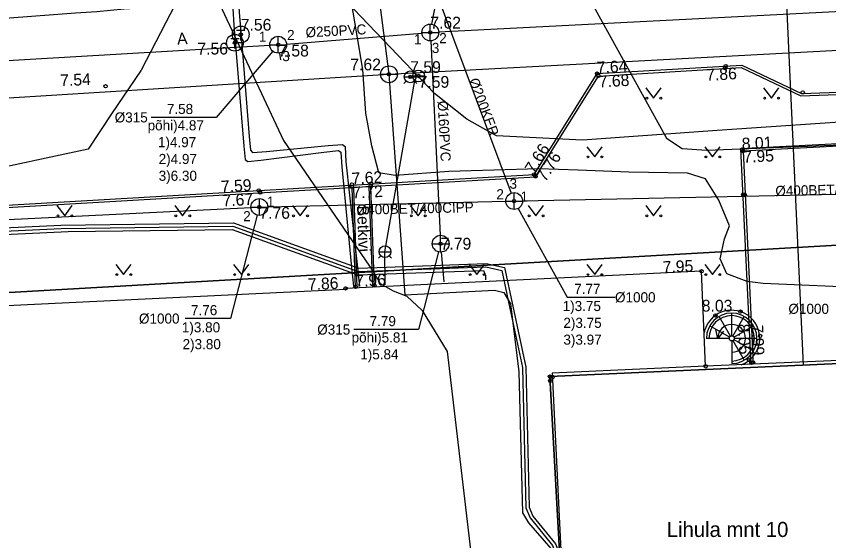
# Model space of a CAD drawing. Extents: x 473307 to 473719, y 6532843 to 6533381.
# Drawn here: x 473533.89 to 473582.18, y 6533254.14 to 6533285.34 of the extents above; entities that cross this region are included whole.
import ezdxf

# ---------------------------------------------------------------- set-up
doc = ezdxf.new("R2010")
doc.units = 0
for name, color, linetype in [('AED', 7, 'Continuous'), ('Default', 7, 'Continuous'), ('HALJASTUS', 7, 'Continuous'), ('HOONE', 7, 'Continuous'), ('HOONEDET', 7, 'Continuous'), ('KKAEV', 7, 'Continuous'), ('KKAEV_NR', 7, 'Continuous'), ('KORGUS', 7, 'Continuous'), ('KPKAABEL', 7, 'Continuous'), ('KTRASS', 7, 'Continuous'), ('KTRASS_TEKST', 7, 'Continuous'), ('MPKAABEL', 7, 'Continuous'), ('PIIR', 7, 'Continuous'), ('SITRASS', 7, 'Continuous'), ('SKKAEV', 7, 'Continuous'), ('SKKAEV_NR', 7, 'Continuous'), ('SKTRASS', 7, 'Continuous'), ('SKTRASS_TEKST', 7, 'Continuous'), ('TEE', 7, 'Continuous'), ('TKAEV', 7, 'Continuous'), ('TTRASS', 7, 'Continuous'), ('VKAEV', 7, 'Continuous'), ('VTRASS', 7, 'Continuous')]:
    doc.layers.add(name, color=color, linetype=linetype)

# ---------------------------------------------------------------- blocks, each defined once
blk = doc.blocks.new('KAKAEV')
at = {"layer": 'Default'}
for p, q in [((0, -1), (0, 1)), ((-1, 0), (1, 0))]:
    blk.add_line(p, q, dxfattribs=at)
blk.add_circle((0, 0), 1, dxfattribs=at)
blk = doc.blocks.new('VEKAEV')
at = {"layer": 'Default'}
blk.add_line((-1, 0), (1, 0), dxfattribs=at)
blk.add_circle((0, 0), 1, dxfattribs=at)
blk = doc.blocks.new('SOKAEV')
at = {"layer": 'Default'}
for p, q in [((-0.5, 0.5), (0.5, 0.5)), ((0, -0.7), (0, 0.5))]:
    blk.add_line(p, q, dxfattribs=at)
blk.add_circle((0, 0), 1, dxfattribs=at)
blk = doc.blocks.new('VESIIB')
at = {"layer": 'Default'}
for p, q in [((-0.7, 0), (0.7, 0)), ((-0.495, -0.495), (-0.774, -0.774)), ((0.495, -0.495), (0.774, -0.774))]:
    blk.add_line(p, q, dxfattribs=at)
blk.add_circle((0, 0), 0.7, dxfattribs=at)
blk = doc.blocks.new('MURU')
at = {"layer": 'Default'}
for p, q in [((-0.927, 1.213), (0, 0)), ((0, 0), (0.891, 1.213))]:
    blk.add_line(p, q, dxfattribs=at)
for centre in [(-0.802, 0), (0.856, 0)]:
    blk.add_circle(centre, 0.11, dxfattribs=at)

msp = doc.modelspace()

# ---------------------------------------------------------------- linework, layer by layer
at = {"layer": 'AED'}
for centre, radius, start, end in [((473576.415, 6533266.131), 1.716, 72.5009, 124.5554), ((473576.403, 6533266.173), 1.68, 6.2022, 71.7042), ((473576.457, 6533266.157), 1.72, 126.2079, 167.5304), ((473576.409, 6533266.178), 1.673, 290.0372, 6.0639)]:
    msp.add_arc(centre, radius, start, end, dxfattribs=at)
at = {"layer": 'HOONE'}
for points in [[(473586.451, 6533222.028), (473586.163, 6533228.83), (473590.126, 6533228.998), (473589.07, 6533252.381), (473588.538, 6533252.355), (473587.928, 6533265.086), (473574.864, 6533264.513), (473574.621, 6533270.17), (473553.465, 6533269.148), (473553.468, 6533269.088), (473497.143, 6533266.366), (473498.091, 6533246.719), (473499.996, 6533208.142), (473556.654, 6533210.892), (473555.213, 6533238.366), (473566.97, 6533238.94), (473567.826, 6533221.491), (473567.7, 6533221.486), (473567.712, 6533221.234), (473586.451, 6533222.028)], [(473574.864, 6533264.513), (473565.735, 6533264.112), (473566.97, 6533238.94)]]:
    msp.add_lwpolyline(points, dxfattribs=at)
at = {"layer": 'HOONEDET'}
for points in [[(473576.412, 6533266.327), (473576.412, 6533267.677)], [(473576.337, 6533266.306), (473575.662, 6533267.476)], [(473576.487, 6533266.306), (473577.162, 6533267.476)], [(473576.282, 6533266.252), (473575.113, 6533266.927)], [(473575.916, 6533266.598), (473575.587, 6533266.177), (473575.476, 6533266.7)], [(473576.542, 6533266.252), (473577.711, 6533266.927)], [(473576.262, 6533266.177), (473574.912, 6533266.177)], [(473577.912, 6533266.177), (473576.562, 6533266.177)], [(473576.412, 6533266.027), (473576.412, 6533264.677)], [(473576.487, 6533266.047), (473577.162, 6533264.878)], [(473576.542, 6533266.102), (473577.711, 6533265.427)]]:
    msp.add_lwpolyline(points, dxfattribs=at)
msp.add_circle((473576.412, 6533266.177), 0.15, dxfattribs=at)
for radius in [1.5, 1.35, 0.825]:
    msp.add_arc((473576.412, 6533266.177), radius, 270, 180, dxfattribs=at)
at = {"layer": 'KKAEV_NR'}
for points in [[(473563.719, 6533273.906), (473566.625, 6533268.62), (473569.477, 6533268.62)], [(473548.212, 6533273.506), (473546.624, 6533267.354), (473543.926, 6533267.354)]]:
    msp.add_lwpolyline(points, dxfattribs=at)
at = {"layer": 'KORGUS'}
for centre in [(473547.232, 6533284.249), (473558.498, 6533284.374), (473546.885, 6533283.76), (473549.459, 6533283.642), (473576.005, 6533282.256), (473576.053, 6533282.371), (473556.042, 6533281.885), (473557.303, 6533281.731), (473557.803, 6533281.783), (473568.408, 6533281.926), (473568.489, 6533281.793), (473539.195, 6533281.173), (473580.632, 6533280.808), (473577.026, 6533277.402), (473577.083, 6533277.316), (473564.662, 6533275.929), (473564.75, 6533275.811), (473553.839, 6533275.328), (473554.955, 6533275.249), (473554.986, 6533275.38), (473548.301, 6533274.98), (473548.388, 6533274.846), (473553.838, 6533275.186), (473563.478, 6533274.344), (473577.098, 6533274.742), (473577.2, 6533274.703), (473548.337, 6533273.99), (473559.112, 6533271.807), (473574.621, 6533270.17), (473553.465, 6533269.148), (473554.054, 6533269.24), (473555.178, 6533269.324), (473575.441, 6533267.545), (473576.931, 6533267.768), (473578.097, 6533266.325), (473577.444, 6533264.874), (473577.582, 6533264.729), (473577.684, 6533264.743), (473574.864, 6533264.513), (473565.606, 6533263.898), (473565.765, 6533263.878), (473565.625, 6533263.645)]:
    msp.add_circle(centre, 0.1, dxfattribs=at)
at = {"layer": 'KPKAABEL'}
for points in [[(473615.664, 6533298.845), (473618.359, 6533285.308), (473618.229, 6533283.689), (473616.939, 6533282.082), (473615.155, 6533281.15), (473604.958, 6533279.899), (473594.081, 6533279.705), (473584.872, 6533279.168), (473575.551, 6533278.541), (473567.551, 6533277.966), (473562.423, 6533278.215), (473560.662, 6533279.216), (473558.752, 6533280.739), (473548.282, 6533291.71), (473546.684, 6533294.796)], [(473546.224, 6533294.769), (473547.496, 6533292.321), (473547.372, 6533291.903), (473543.34, 6533286.034), (473541.318, 6533282.133), (473539.554, 6533279.533), (473538.159, 6533277.421), (473531.307, 6533275.958), (473516.917, 6533275.473), (473488.292, 6533273.67), (473476.815, 6533273.569), (473476.248, 6533273.293), (473475.851, 6533272.737), (473475.958, 6533272.062), (473476.382, 6533269.243), (473476.692, 6533268.57), (473477.067, 6533268.256), (473477.763, 6533268.245)], [(473591.16, 6533268.89), (473578.283, 6533269.448), (473577.337, 6533269.561), (473576.127, 6533270.011), (473575.73, 6533270.915), (473575.975, 6533272.087), (473576.287, 6533272.863), (473575.638, 6533274.403), (473574.857, 6533275.668), (473573.783, 6533275.999), (473570.307, 6533276.059), (473567.288, 6533276.177), (473564.943, 6533276.268), (473559.603, 6533276.111), (473556.406, 6533275.858), (473555.443, 6533276.028), (473555.021, 6533277.632), (473554.665, 6533279.574), (473554.486, 6533282.168), (473552.745, 6533292.544), (473552.729, 6533292.649), (473551.576, 6533295.083)]]:
    msp.add_lwpolyline(points, dxfattribs=at)
at = {"layer": 'KTRASS'}
for points in [[(473555.66, 6533295.323), (473563.303, 6533274.813)], [(473563.978, 6533274.355), (473595.792, 6533275.033)], [(473499.281, 6533271.561), (473547.837, 6533273.965)], [(473548.836, 6533274.002), (473562.978, 6533274.33)]]:
    msp.add_lwpolyline(points, dxfattribs=at)
at = {"layer": 'MPKAABEL'}
for points in [[(473542.034, 6533294.523), (473549.77, 6533277.94), (473555.143, 6533270.091), (473555.526, 6533269.435), (473556.291, 6533268.996), (473557.105, 6533268.695), (473558.02, 6533267.83), (473559.509, 6533265.389), (473561.517, 6533248.21)], [(473525.948, 6533290.824), (473539.287, 6533291.718), (473545.145, 6533292.046), (473550.656, 6533292.727), (473564.851, 6533292.918), (473566.45, 6533292.671), (473568.205, 6533285.94), (473572.537, 6533278.089), (473573.477, 6533277.469), (473574.937, 6533277.378), (473588.904, 6533277.934), (473598.263, 6533278.206), (473600.541, 6533275.557), (473602.095, 6533267.853), (473603.802, 6533258.2), (473603.216, 6533257.059), (473604.096, 6533256.527), (473606.448, 6533242.906), (473608.439, 6533231.57), (473607.954, 6533230.431), (473608.769, 6533229.316), (473610.682, 6533219.295)], [(473564.851, 6533292.918), (473566.45, 6533292.671), (473568.205, 6533285.94), (473572.537, 6533278.089), (473573.477, 6533277.469), (473574.937, 6533277.378), (473588.904, 6533277.934), (473598.263, 6533278.206)], [(473480.365, 6533268.27), (473486.968, 6533270.185), (473505.108, 6533271.242), (473522.107, 6533272.232), (473536.546, 6533272.905), (473546.795, 6533273.053), (473554.248, 6533270.36), (473561.825, 6533270.623), (473562.911, 6533270.389), (473563.404, 6533268.093), (473564.172, 6533264.458), (473564.376, 6533256.129), (473564.597, 6533255.606), (473565.945, 6533253.956), (473566.12, 6533253.49), (473566.326, 6533247.459), (473565.047, 6533244.322), (473565.048, 6533227.704), (473565.17, 6533227.573), (473567.534, 6533227.504)], [(473480.421, 6533268.078), (473487.002, 6533269.987), (473505.119, 6533271.042), (473522.118, 6533272.033), (473536.552, 6533272.705), (473546.761, 6533272.852), (473554.217, 6533270.159), (473561.807, 6533270.422), (473562.743, 6533270.221), (473563.208, 6533268.051), (473563.972, 6533264.435), (473564.177, 6533256.086), (473564.424, 6533255.502), (473565.77, 6533253.855), (473565.921, 6533253.45), (473566.125, 6533247.495), (473564.847, 6533244.361), (473564.848, 6533227.626), (473565.081, 6533227.375), (473567.528, 6533227.304)], [(473480.426, 6533267.871), (473487.036, 6533269.789), (473487.036, 6533269.789), (473522.128, 6533271.833), (473536.979, 6533272.525), (473546.727, 6533272.652), (473554.185, 6533269.958), (473561.667, 6533270.217), (473561.771, 6533269.922), (473561.781, 6533269.654)]]:
    msp.add_lwpolyline(points, dxfattribs=at)
at = {"layer": 'PIIR'}
msp.add_lwpolyline([(473306.698, 6533269.314), (473318.22, 6533273.04), (473319.15, 6533273.32), (473325.84, 6533274.58), (473345.31, 6533277.99), (473387.78, 6533284.78), (473409.45, 6533285.94), (473429.73, 6533289.19), (473430.17, 6533286.8), (473480.73, 6533288.66), (473545.58, 6533292.4), (473585.1, 6533294.7), (473599.09, 6533295.91), (473601.54, 6533272.81), (473586.5, 6533271.93), (473496.37, 6533266.79), (473372.23, 6533259.41), (473356.5, 6533258.46), (473354.97, 6533266.17), (473326.61, 6533261.28), (473306.698, 6533254.866)], dxfattribs=at)
for points in [[(473586.5, 6533271.93), (473601.56, 6533272.81), (473609.94, 6533222.84), (473586.39, 6533221.76), (473567.96, 6533221.17), (473565.61, 6533263.9), (473587.68, 6533264.9)], [(473496.37, 6533266.79), (473586.5, 6533271.93), (473587.68, 6533264.9), (473565.61, 6533263.9), (473567.96, 6533221.17), (473558.63, 6533220.73), (473559.2, 6533209.37), (473499.84, 6533206.38)]]:
    msp.add_lwpolyline(points, close=True, dxfattribs=at)
at = {"layer": 'SITRASS'}
msp.add_line((473580.67, 6533264.582), (473579.479, 6533290.854), dxfattribs=at)
at = {"layer": 'SKKAEV_NR'}
for points in [[(473558.593, 6533284.865), (473561.457, 6533299.625), (473565.312, 6533299.625)], [(473549.134, 6533283.262), (473545.767, 6533279.32), (473541.912, 6533279.32)], [(473558.988, 6533271.323), (473557.805, 6533266.702), (473553.95, 6533266.702)]]:
    msp.add_lwpolyline(points, dxfattribs=at)
at = {"layer": 'SKTRASS'}
for p, q in [((473549.957, 6533283.683), (473557.999, 6533284.336)), ((473549.544, 6533283.15), (473549.597, 6533282.748))]:
    msp.add_line(p, q, dxfattribs=at)
for points in [[(473558.997, 6533284.4), (473592.599, 6533286.129)], [(473490.622, 6533280.198), (473548.96, 6533283.613)], [(473558.522, 6533283.875), (473559.09, 6533272.306)], [(473559.153, 6533271.309), (473559.299, 6533269.533)]]:
    msp.add_lwpolyline(points, dxfattribs=at)
at = {"layer": 'TEE'}
for points in [[(473478.407, 6533275.141), (473489.142, 6533267.682), (473489.679, 6533267.393), (473496.355, 6533267.741), (473496.15, 6533271.823), (473498.459, 6533271.93), (473499.156, 6533271.986), (473515.95, 6533272.943), (473548.31, 6533274.83), (473564.748, 6533275.784), (473568.494, 6533281.781), (473576.983, 6533282.28), (473580.524, 6533280.6), (473586.46, 6533280.814)], [(473478.494, 6533275.263), (473489.22, 6533267.81), (473489.713, 6533267.545), (473496.198, 6533267.883), (473495.992, 6533271.966), (473498.45, 6533272.08), (473499.146, 6533272.136), (473515.941, 6533273.093), (473548.301, 6533274.98), (473564.662, 6533275.929), (473568.408, 6533281.926), (473577.013, 6533282.432), (473580.555, 6533280.751), (473586.588, 6533280.969)], [(473585.052, 6533277.869), (473576.926, 6533277.458), (473577.539, 6533264.63)], [(473585.059, 6533277.719), (473577.083, 6533277.316), (473577.689, 6533264.637)], [(473554.056, 6533269.176), (473553.845, 6533275.151)], [(473554.156, 6533269.181), (473553.945, 6533275.155)], [(473555.082, 6533269.226), (473554.87, 6533275.213)], [(473555.181, 6533269.231), (473554.97, 6533275.216)]]:
    msp.add_lwpolyline(points, dxfattribs=at)
at = {"layer": 'TTRASS'}
for points in [[(473529.805, 6533284.958), (473537.412, 6533285.531), (473538.041, 6533285.574), (473538.669, 6533285.617), (473539.49, 6533285.693), (473540.304, 6533285.768), (473546.276, 6533286.136), (473547.077, 6533286.201), (473547.984, 6533286.274), (473555.655, 6533286.865), (473556.429, 6533286.944), (473557.304, 6533287.033), (473569.224, 6533288.034), (473581.194, 6533289.011), (473582.064, 6533289.054), (473583.759, 6533289.232)], [(473546.73, 6533286.674), (473546.743, 6533286.322), (473546.763, 6533285.79), (473546.825, 6533284.8), (473546.92, 6533283.591), (473546.998, 6533282.657), (473547.424, 6533277.599), (473547.489, 6533276.819), (473547.65, 6533276.703), (473548.42, 6533276.779), (473552.171, 6533277.246), (473553.047, 6533277.344), (473553.18, 6533277.259), (473553.245, 6533276.371), (473553.82, 6533270.399), (473553.929, 6533269.272)], [(473547.077, 6533286.201), (473547.112, 6533285.86), (473547.157, 6533285.321), (473547.229, 6533284.389), (473547.253, 6533284.092), (473547.328, 6533283.178), (473547.734, 6533278.192), (473547.802, 6533277.362), (473547.925, 6533277.228), (473548.77, 6533277.287), (473552.437, 6533277.651), (473553.278, 6533277.705), (473553.432, 6533277.596), (473553.475, 6533276.686), (473554.126, 6533270.721), (473554.282, 6533269.289)]]:
    msp.add_lwpolyline(points, dxfattribs=at)
at = {"layer": 'VTRASS'}
for points in [[(473554.316, 6533295.244), (473556.042, 6533281.885)], [(473353.303, 6533269.506), (473365.999, 6533272.186), (473379.745, 6533270.923), (473385.029, 6533271.056), (473412.227, 6533273.37), (473464.393, 6533276.821), (473499.973, 6533278.249), (473517.192, 6533279.473), (473556.042, 6533281.885), (473612.816, 6533284.928)], [(473556.042, 6533281.885), (473556.042, 6533281.885), (473556.978, 6533268.765), (473562.32, 6533269.051), (473562.875, 6533268.905), (473563.261, 6533268.223), (473563.768, 6533264.181), (473563.973, 6533255.805), (473564.331, 6533255.208), (473565.662, 6533253.682), (473565.74, 6533253.452), (473565.996, 6533247.522), (473565.333, 6533246.179), (473564.656, 6533244.354), (473564.656, 6533244.354), (473564.635, 6533227.469), (473564.961, 6533227.145), (473566.871, 6533227.066), (473567.538, 6533227.089)], [(473555.824, 6533269.364), (473555.803, 6533271.331), (473557.578, 6533281.515)]]:
    msp.add_lwpolyline(points, dxfattribs=at)

# ---------------------------------------------------------------- block references
at = {"layer": 'HALJASTUS', "xscale": 0.5, "yscale": 0.5}
for p in [(473571.771, 6533280.467), (473578.771, 6533280.467), (473568.271, 6533276.967), (473575.271, 6533276.967), (473536.771, 6533273.467), (473543.771, 6533273.467), (473550.771, 6533273.467), (473557.771, 6533273.467), (473564.771, 6533273.467), (473571.771, 6533273.467), (473540.271, 6533269.967), (473547.271, 6533269.967), (473561.271, 6533269.967), (473568.271, 6533269.967), (473575.271, 6533269.967)]:
    msp.add_blockref('MURU', p, dxfattribs=at)
at = {"layer": 'KKAEV', "xscale": 0.5, "yscale": 0.5}
for p in [(473548.337, 6533273.99), (473563.478, 6533274.344)]:
    msp.add_blockref('KAKAEV', p, dxfattribs=at)
at = {"layer": 'SKKAEV', "xscale": 0.5, "yscale": 0.5}
for p in [(473558.498, 6533284.374), (473549.459, 6533283.642), (473559.112, 6533271.807)]:
    msp.add_blockref('KAKAEV', p, dxfattribs=at)
at = {"layer": 'TKAEV', "xscale": 0.5, "yscale": 0.5}
for p in [(473547.232, 6533284.249), (473546.885, 6533283.76)]:
    msp.add_blockref('SOKAEV', p, dxfattribs=at)
at = {"layer": 'VKAEV', "xscale": 0.5, "yscale": 0.5}
for name, p in [('VEKAEV', (473556.042, 6533281.885)), ('VESIIB', (473557.803, 6533281.783)), ('VESIIB', (473557.303, 6533281.731)), ('VESIIB', (473555.803, 6533271.331))]:
    msp.add_blockref(name, p, dxfattribs=at)

# ---------------------------------------------------------------- texts
at = {"layer": 'KKAEV_NR'}
for s, p in [('3', (473563.207, 6533275.075)), ('2', (473562.425, 6533274.449)), ('1', (473563.862, 6533274.312)), ('1', (473548.785, 6533274.009)), ('2', (473547.378, 6533273.144)), ('7.77', (473567.051, 6533268.82)), ('%%c1000', (473569.477, 6533268.32)), ('7.76', (473544.275, 6533267.554)), ('1)3.75', (473566.365, 6533267.8)), ('%%c1000', (473579.783, 6533267.633)), ('%%c1000', (473541.184, 6533267.054)), ('1)3.80', (473543.732, 6533266.533)), ('2)3.75', (473566.408, 6533266.8)), ('3)3.97', (473566.408, 6533265.8)), ('2)3.80', (473543.775, 6533265.533))]:
    msp.add_text(s, height=0.6, dxfattribs=at).set_placement(p)
at = {"layer": 'KORGUS'}
for s, p in [('7.56', (473547.232, 6533284.482)), ('7.62', (473558.498, 6533284.607)), ('7.56', (473544.651, 6533283.06)), ('7.58', (473549.459, 6533282.942)), ('7.62', (473553.742, 6533282.118)), ('7.59', (473557.303, 6533281.964)), ('7.59', (473557.803, 6533281.083)), ('7.76', (473548.337, 6533273.29)), ('7.79', (473559.112, 6533271.457)), ('8.03', (473574.631, 6533267.768))]:
    msp.add_text(s, height=0.7, dxfattribs=at).set_placement(p)
for s, rotation, p in [('7.64', 3.3653, (473568.408, 6533281.926)), ('7.86', 3.3653, (473574.915, 6533281.491)), ('7.54', 2.3529, (473536.514, 6533281.173)), ('7.68', 3.3653, (473568.53, 6533281.094)), ('7.66', 58.0095, (473564.662, 6533275.929)), ('8.01', 2.8925, (473577.026, 6533277.402)), ('7.76', 58.0095, (473565.344, 6533275.441)), ('7.95', 2.8925, (473577.118, 6533276.617)), ('7.62', 3.3219, (473553.839, 6533275.328)), ('7.59', 3.3219, (473546.072, 6533274.85)), ('7.72', 3.3219, (473553.878, 6533274.487)), ('7.67', 3.3219, (473546.166, 6533274.016)), ('7.95', 2.7665, (473572.324, 6533270.059)), ('7.86', 2.7665, (473551.235, 6533269.04)), ('7.96', 2.7665, (473554.054, 6533269.24)), ('8.05', 272.7346, (473576.772, 6533267.026)), ('7.99', 272.7346, (473577.577, 6533266.974))]:
    msp.add_text(s, height=0.7, rotation=rotation, dxfattribs=at).set_placement(p)
at = {"layer": 'KTRASS_TEKST'}
for s, rotation, p in [('%%c200KER', 290.415, (473560.774, 6533281.53)), ('%%C400BET/400CIPP', 1.3367, (473579.012, 6533274.642)), ('%%C400BET/400CIPP', 1.2935, (473554.129, 6533273.527))]:
    msp.add_text(s, height=0.6, rotation=rotation, dxfattribs=at).set_placement(p)
at = {"layer": 'PIIR'}
msp.add_text('Lihula mnt 10', height=0.9, dxfattribs=at).set_placement((473572.554, 6533254.361))
at = {"layer": 'SKKAEV_NR'}
for s, p in [('2', (473549.984, 6533283.922)), ('1', (473548.31, 6533283.824)), ('1', (473557.529, 6533283.663)), ('2', (473559.027, 6533283.735)), ('3', (473558.589, 6533283.153)), ('3', (473549.702, 6533282.667)), ('7.58', (473542.84, 6533279.52)), ('%%C315', (473539.741, 6533279.02)), ('põhi)4.87', (473541.697, 6533278.548)), ('1)4.97', (473542.311, 6533277.548)), ('2)4.97', (473542.354, 6533276.548)), ('3)6.30', (473542.354, 6533275.548)), ('7.79', (473554.892, 6533266.902)), ('%%C315', (473551.778, 6533266.402)), ('põhi)5.81', (473553.82, 6533265.93)), ('1)5.84', (473554.335, 6533264.93))]:
    msp.add_text(s, height=0.6, dxfattribs=at).set_placement(p)
at = {"layer": 'SKTRASS_TEKST'}
for s, rotation, p in [('%%C250PVC', 3.0744, (473551.1, 6533284.075)), ('%%C160PVC', 273, (473558.933, 6533280.29))]:
    msp.add_text(s, height=0.6, rotation=rotation, dxfattribs=at).set_placement(p)
at = {"layer": 'TEE'}
for s, rotation, p in [('A', 3.6175, (473543.466, 6533283.64)), ('Betkivi', 272.025, (473554.14, 6533274.061))]:
    msp.add_text(s, height=0.7, rotation=rotation, dxfattribs=at).set_placement(p)

doc.saveas('drawing.dxf')
